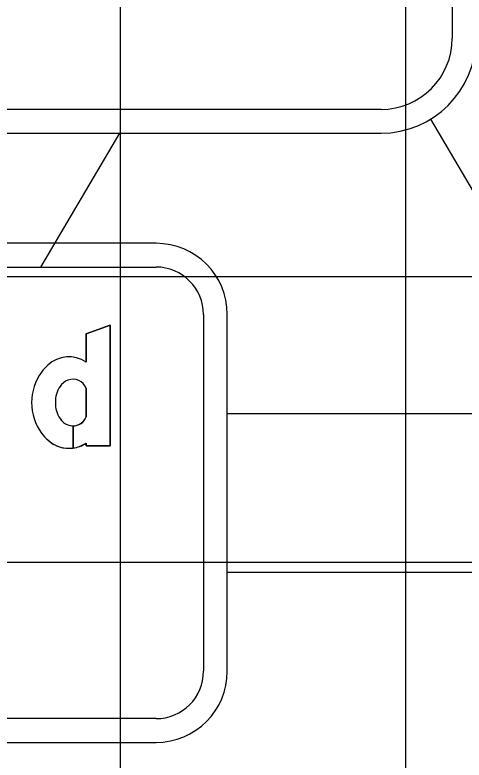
# Model space of a CAD drawing. Extents: x 2193008 to 2198143, y 1236112 to 1237864.
# Drawn here: x 2195623.97 to 2195627.12, y 1237195.72 to 1237200.94 of the extents above; entities that cross this region are included whole.
import ezdxf

# ---------------------------------------------------------------- set-up
doc = ezdxf.new("R2010")
doc.units = 0
for name, color, linetype in [('GSBWFILL', 7, 'Continuous'), ('GSCOLORFILL', 7, 'Continuous'), ('GSDIMS', 7, 'Continuous'), ('GSOUTLINE', 7, 'Continuous'), ('M-ROADS', 7, 'Continuous')]:
    doc.layers.add(name, color=color, linetype=linetype)

msp = doc.modelspace()

# ---------------------------------------------------------------- linework, layer by layer
at = {"layer": 'GSBWFILL'}
for p, q in [((2195624.4659, 1237198.324), (2195624.4659, 1237198.1245)), ((2195624.3729, 1237198.0611), (2195624.3729, 1237197.9055)), ((2195624.3729, 1237197.9055), (2195624.3729, 1237198.0611))]:
    msp.add_line(p, q, dxfattribs=at)
msp.add_lwpolyline([(2195624.4659, 1237197.9402), (2195624.4659, 1237197.9204), (2195624.6324, 1237197.9204), (2195624.6324, 1237198.7675), (2195624.4659, 1237198.7061), (2195624.4659, 1237198.5083)], dxfattribs=at)
for centre, major_axis, start_param, end_param in [((2195624.3451, 1237198.3268), (0, 0.218), 5.696193, 7.034788), ((2195624.3672, 1237198.2851), (0, 0.2638), 0.704703, 0.952762), ((2195624.447, 1237198.2243), (0, 0.3641), 0.943678, 1.570796), ((2195624.3729, 1237198.2875), (0, 0.0999), 5.086447, 6.647393), ((2195624.3788, 1237198.272), (0, 0.1165), 0.364208, 0.979941), ((2195624.4417, 1237198.2298), (0, 0.1923), 0.979941, 1.599528), ((2195624.447, 1237198.2243), (0, 0.3641), 1.570796, 2.197914), ((2195624.4417, 1237198.2187), (0, 0.1923), 1.542065, 2.161651), ((2195624.3788, 1237198.1766), (0, 0.1165), 2.161651, 2.777385), ((2195624.3729, 1237198.161), (0, 0.0999), 3.142009, 4.338331), ((2195624.3729, 1237198.161), (0, 0.0999), 2.777385, 3.141593), ((2195624.3672, 1237198.1634), (0, 0.2638), 2.188831, 2.436889), ((2195624.3451, 1237198.1217), (0, 0.218), 2.38999, 3.269164), ((2195624.3451, 1237198.1217), (0, 0.218), 3.269357, 3.728585)]:
    msp.add_ellipse(centre, major_axis=major_axis, ratio=0.999998, start_param=start_param, end_param=end_param, dxfattribs=at)
at = {"layer": 'GSCOLORFILL'}
for p, q in [((2195627.0323, 1237204.4402), (2195627.0323, 1237200.7772)), ((2195626.5328, 1237200.2777), (2195613.3809, 1237200.2777)), ((2195613.3809, 1237200.1112), (2195626.5328, 1237200.1112)), ((2195624.9552, 1237199.3398), (2195614.9569, 1237199.3398)), ((2195614.9569, 1237199.1733), (2195624.9552, 1237199.1733)), ((2195625.2882, 1237198.8403), (2195625.2882, 1237196.3428)), ((2195625.4547, 1237196.3428), (2195625.4547, 1237198.8403)), ((2195624.4659, 1237198.324), (2195624.4659, 1237198.1245)), ((2195624.3729, 1237198.0611), (2195624.3729, 1237197.9055)), ((2195624.3729, 1237197.9055), (2195624.3729, 1237198.0611)), ((2195624.9552, 1237196.0098), (2195614.9585, 1237196.0098)), ((2195614.9585, 1237195.8433), (2195624.9552, 1237195.8433))]:
    msp.add_line(p, q, dxfattribs=at)
msp.add_lwpolyline([(2195624.4659, 1237197.9402), (2195624.4659, 1237197.9204), (2195624.6324, 1237197.9204), (2195624.6324, 1237198.7675), (2195624.4659, 1237198.7061), (2195624.4659, 1237198.5083)], dxfattribs=at)
for centre, radius, start, end in [((2195626.5328, 1237200.7772), 0.666, 270, 0), ((2195626.5328, 1237200.7772), 0.4995, 270, 0), ((2195624.9552, 1237198.8403), 0.4995, 0, 90), ((2195624.9552, 1237198.8403), 0.333, 0, 90), ((2195624.9552, 1237196.3428), 0.4995, 270, 0), ((2195624.9552, 1237196.3428), 0.333, 270, 0)]:
    msp.add_arc(centre, radius, start, end, dxfattribs=at)
for centre, major_axis, start_param, end_param in [((2195624.3451, 1237198.3268), (0, 0.218), 5.696193, 7.034788), ((2195624.3672, 1237198.2851), (0, 0.2638), 0.704703, 0.952762), ((2195624.447, 1237198.2243), (0, 0.3641), 0.943678, 1.570796), ((2195624.3729, 1237198.2875), (0, 0.0999), 5.086447, 6.647393), ((2195624.3788, 1237198.272), (0, 0.1165), 0.364208, 0.979941), ((2195624.4417, 1237198.2298), (0, 0.1923), 0.979941, 1.599528), ((2195624.447, 1237198.2243), (0, 0.3641), 1.570796, 2.197914), ((2195624.4417, 1237198.2187), (0, 0.1923), 1.542065, 2.161651), ((2195624.3788, 1237198.1766), (0, 0.1165), 2.161651, 2.777385), ((2195624.3729, 1237198.161), (0, 0.0999), 3.142009, 4.338331), ((2195624.3729, 1237198.161), (0, 0.0999), 2.777385, 3.141593), ((2195624.3672, 1237198.1634), (0, 0.2638), 2.188831, 2.436889), ((2195624.3451, 1237198.1217), (0, 0.218), 2.38999, 3.269164), ((2195624.3451, 1237198.1217), (0, 0.218), 3.269357, 3.728585)]:
    msp.add_ellipse(centre, major_axis=major_axis, ratio=0.999998, start_param=start_param, end_param=end_param, dxfattribs=at)
at = {"layer": 'GSDIMS'}
for p, q in [((2195626.88, 1237200.2089), (2195628.0965, 1237198.1468)), ((2195624.6983, 1237200.1112), (2195624.1449, 1237199.1733)), ((2195625.4547, 1237198.1468), (2195637.2107, 1237198.1468)), ((2195625.4547, 1237197.0363), (2195637.2107, 1237197.0363))]:
    msp.add_line(p, q, dxfattribs=at)
at = {"layer": 'GSOUTLINE'}
msp.add_line((2195624.4659, 1237198.1245), (2195624.4659, 1237198.324), dxfattribs=at)
msp.add_lwpolyline([(2195624.4659, 1237198.5083), (2195624.4659, 1237198.7061), (2195624.6324, 1237198.7675), (2195624.6324, 1237197.9204), (2195624.4659, 1237197.9204), (2195624.4659, 1237197.9402)], dxfattribs=at)
for centre, major_axis, start_param, end_param in [((2195624.3451, 1237198.3268), (0, 0.218), 5.696193, 7.034788), ((2195624.3672, 1237198.2851), (0, 0.2638), 0.704703, 0.952762), ((2195624.447, 1237198.2243), (0, 0.3641), 0.943678, 1.570796), ((2195624.3729, 1237198.2875), (0, 0.0999), 5.086447, 6.647393), ((2195624.3788, 1237198.272), (0, 0.1166), 0.364208, 0.979941), ((2195624.4417, 1237198.2298), (0, 0.1923), 0.979941, 1.599528), ((2195624.447, 1237198.2243), (0, 0.3641), 1.570796, 2.197914), ((2195624.4417, 1237198.2187), (0, 0.1923), 1.542065, 2.161651), ((2195624.3788, 1237198.1766), (0, 0.1165), 2.161651, 2.777385), ((2195624.3729, 1237198.161), (0, 0.0999), 2.777385, 4.338331), ((2195624.3672, 1237198.1634), (0, 0.2638), 2.188831, 2.436889), ((2195624.3451, 1237198.1217), (0, 0.218), 2.38999, 3.728585)]:
    msp.add_ellipse(centre, major_axis=major_axis, ratio=0.999998, start_param=start_param, end_param=end_param, dxfattribs=at)
at = {"layer": 'M-ROADS'}
for p, q in [((2195624.7065, 1237163.1062), (2195624.7065, 1237223.1062)), ((2195626.7065, 1237163.1062), (2195626.7065, 1237223.1062)), ((2195584.7065, 1237199.1062), (2195714.7065, 1237199.1062)), ((2195584.7065, 1237197.1062), (2195714.7065, 1237197.1062))]:
    msp.add_line(p, q, dxfattribs=at)

doc.saveas('drawing.dxf')
